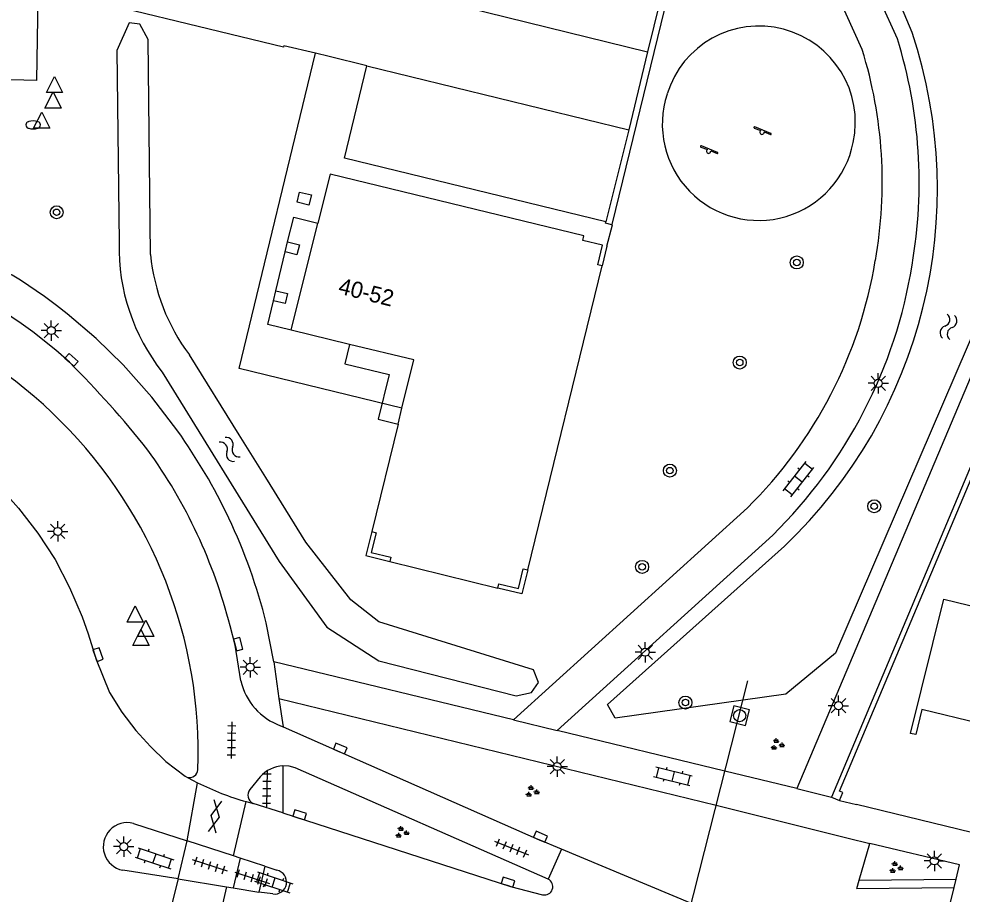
# Model space of a CAD drawing. Extents: x 125000 to 129004, y 397500 to 399008.
# Drawn here: x 127696.2 to 127754.3, y 398032.3 to 398086.1 of the extents above; entities that cross this region are included whole.
import ezdxf

# ---------------------------------------------------------------- set-up
doc = ezdxf.new("R2010")
doc.units = 0
for name, color, linetype in [('gg-afsc-draadraster', 7, 'Continuous'), ('gg-afsc-muur', 7, 'Continuous'), ('gg-anno-huisnummerreeks BGT', 7, 'Continuous'), ('gg-bbg-hoofdgebouw', 7, 'Continuous'), ('gg-bbg-luifel en loopbrug', 7, 'Continuous'), ('gg-bbg-onder overbouw', 7, 'Continuous'), ('gg-bbg-pand overbouw', 7, 'Continuous'), ('gg-bbg-pilaar onder overbouw', 7, 'Continuous'), ('gg-bbg-pilaar pand', 7, 'Continuous'), ('gg-knt-onverhard', 7, 'Continuous'), ('gg-knt-verharding', 7, 'Continuous'), ('gg-knt-verharding nz', 7, 'Continuous'), ('gg-kntw-bovenkant insteek waterloop', 7, 'Continuous'), ('gg-kwrk-duiker nz buis', 7, 'Continuous'), ('gt-grn-groengrens', 7, 'Continuous'), ('gt-grn-weggrens', 7, 'Continuous'), ('gt-symb-boom', 7, 'Continuous'), ('gt-symb-brandkraan', 7, 'Continuous'), ('gt-symb-gesloten verharding', 7, 'Continuous'), ('gt-symb-groenvak', 7, 'Continuous'), ('gt-symb-klinker verharding', 7, 'Continuous'), ('gt-symb-kolk', 7, 'Continuous'), ('gt-symb-lichtmast', 7, 'Continuous'), ('gt-symb-rioolschacht', 7, 'Continuous'), ('gt-symb-speelvoorziening', 7, 'Continuous'), ('gt-symb-tegel verharding', 7, 'Continuous'), ('gt-symb-waterafsluiter', 7, 'Continuous'), ('gt-symb-watersymbool', 7, 'Continuous')]:
    doc.layers.add(name, color=color, linetype=linetype)

# ---------------------------------------------------------------- blocks, each defined once
blk = doc.blocks.new('gt0-LMAST')
at = {"layer": 'gt-symb-lichtmast'}
for p, q in [((-0.005, 0.246), (-0.005, 0.621)), ((-0.182, 0.173), (-0.447, 0.438)), ((0.172, 0.173), (0.437, 0.438)), ((-0.255, -0.004), (-0.63, -0.004)), ((-0.182, -0.181), (-0.447, -0.446)), ((-0.005, -0.254), (-0.005, -0.629)), ((0.437, -0.446), (0.172, -0.181)), ((0.245, -0.004), (0.62, -0.004))]:
    blk.add_line(p, q, dxfattribs=at)
blk.add_circle((-0.005, -0.004), 0.25, dxfattribs=at)
blk = doc.blocks.new('gt0-GRVAK')
at = {"layer": 'gt-symb-groenvak'}
for p, q in [((-0.11, 0.189), (-0.228, 0.24)), ((-0.182, 0.153), (0.088, 0.153)), ((-0.091, 0.211), (-0.156, 0.322)), ((-0.047, 0.214), (-0.047, 0.393)), ((-0.004, 0.211), (0.061, 0.322)), ((0.015, 0.189), (0.133, 0.24)), ((0.262, -0.052), (0.197, 0.059)), ((0.305, -0.049), (0.305, 0.13)), ((0.349, -0.052), (0.414, 0.059)), ((-0.245, -0.228), (-0.363, -0.177)), ((-0.318, -0.264), (-0.047, -0.264)), ((-0.226, -0.206), (-0.291, -0.095)), ((-0.183, -0.203), (-0.183, -0.024)), ((-0.139, -0.206), (-0.074, -0.095)), ((-0.12, -0.228), (-0.002, -0.177)), ((0.243, -0.074), (0.125, -0.023)), ((0.17, -0.11), (0.441, -0.11)), ((0.368, -0.074), (0.486, -0.023))]:
    blk.add_line(p, q, dxfattribs=at)
blk = doc.blocks.new('gt0-BOOM')
at = {"layer": 'gt-symb-boom'}
for radius in [0.4, 0.2]:
    blk.add_circle((0, 0), radius, dxfattribs=at)
blk = doc.blocks.new('gt0-WA')
at = {"layer": 'gt-symb-watersymbool'}
for centre, start, end in [((-0.323, 0.022), 28.07249, 151.92751), ((0.427, 0.422), 208.07248, 331.92751), ((-0.323, -0.428), 28.07249, 151.92751), ((0.427, -0.028), 208.07248, 331.92751)]:
    blk.add_arc(centre, 0.425, start, end, dxfattribs=at)
blk = doc.blocks.new('gt0-SV')
at = {"layer": 'gt-symb-speelvoorziening'}
for p, q in [((-0.477, 0.255), (-0.08, 0.096)), ((0.542, -0.076), (-0.449, 0.324)), ((0.125, 0.014), (0.515, -0.143))]:
    blk.add_line(p, q, dxfattribs=at)
for centre, radius, start, end in [((-0.466, 0.291), 0.0369, 63.6251, 252.66016), ((-0.002, -0.005), 0.128, 127.68665, 8.59861), ((0.531, -0.111), 0.0363, 243.50852, 72.54358)]:
    blk.add_arc(centre, radius, start, end, dxfattribs=at)
blk = doc.blocks.new('gt0-RS')
at = {"layer": 'gt-symb-rioolschacht'}
blk.add_lwpolyline([(-0.5, -0.5), (0.5, -0.5), (0.5, 0.5), (-0.5, 0.5)], close=True, dxfattribs=at)
blk.add_circle((0, 0), 0.375, dxfattribs=at)
blk = doc.blocks.new('gt0-KL1')
at = {"layer": 'gt-symb-klinker verharding'}
for p, q in [((-1.15, 0.3), (1.15, 0.3)), ((-1, -0.3), (-1, 0.3)), ((-0.5, 0.3), (-0.5, 0.45)), ((0, -0.3), (0, 0.3)), ((0.5, 0.3), (0.5, 0.45)), ((1, -0.3), (1, 0.3)), ((-1.15, -0.3), (1.15, -0.3)), ((-0.5, -0.45), (-0.5, -0.3)), ((0.5, -0.45), (0.5, -0.3))]:
    blk.add_line(p, q, dxfattribs=at)
blk = doc.blocks.new('gt0-KOLK')
at = {"layer": 'gt-symb-kolk'}
blk.add_lwpolyline([(0, 0), (0.375, 0), (0.375, 0.4), (-0.375, 0.4), (-0.375, 0), (0, 0)], dxfattribs=at)
blk = doc.blocks.new('gt0-TEG1')
at = {"layer": 'gt-symb-tegel verharding'}
for p, q in [((-1.125, 0), (1.125, 0)), ((-0.9, -0.25), (-0.9, 0.25)), ((-0.45, -0.25), (-0.45, 0.25)), ((0, -0.25), (0, 0.25)), ((0.45, -0.25), (0.45, 0.25)), ((0.9, -0.25), (0.9, 0.25))]:
    blk.add_line(p, q, dxfattribs=at)
blk = doc.blocks.new('gt0-GESVH1')
at = {"layer": 'gt-symb-gesloten verharding'}
for p, q in [((-0.992, -0.261), (0.008, 0.239)), ((0.008, -0.261), (-0.992, 0.239)), ((0.008, 0.239), (1.008, -0.261)), ((1.008, 0.239), (0.008, -0.261))]:
    blk.add_line(p, q, dxfattribs=at)
blk = doc.blocks.new('gt0-BR')
at = {"layer": 'gt-symb-brandkraan'}
for centre, radius, start, end in [((-0.244, 0), 0.206, 107.56694, 252.43307), ((0.599, -2.664), 3, 106.89205, 107.56694), ((0, -0.691), 0.938, 73.10799, 106.89205), ((-0.599, -2.664), 3, 72.43309, 73.10799), ((0.244, 0), 0.206, 287.56695, 72.43309), ((0.599, 2.664), 3, 252.43307, 253.10797), ((0, 0.691), 0.938, 253.10797, 286.89206), ((-0.599, 2.664), 3, 286.89206, 287.56695)]:
    blk.add_arc(centre, radius, start, end, dxfattribs=at)
blk = doc.blocks.new('gt0-WAFSL')
at = {"layer": 'gt-symb-waterafsluiter'}
for p, q in [((-0.5, -0.333), (0, 0.667)), ((0, 0.667), (0.5, -0.333)), ((0.5, -0.333), (-0.5, -0.333))]:
    blk.add_line(p, q, dxfattribs=at)

msp = doc.modelspace()

# ---------------------------------------------------------------- linework, layer by layer
at = {"layer": 'gg-afsc-draadraster'}
msp.add_lwpolyline([(127717.073, 398094.097), (127737.68, 398093.842), (127732.707, 398073.494)], dxfattribs=at)
at = {"layer": 'gg-afsc-muur'}
msp.add_line((127746.214, 398038.269), (127746.712, 398038.059), dxfattribs=at)
for points in [[(127713.347, 398074.865), (127713.508, 398075.486), (127714.234, 398075.312), (127714.073, 398074.677), (127713.347, 398074.865)], [(127757.845, 398065.508), (127757.707, 398065.567), (127746.214, 398038.269)], [(127746.712, 398038.059), (127746.921, 398038.557), (127746.718, 398038.643), (127758.002, 398065.443)]]:
    msp.add_lwpolyline(points, dxfattribs=at)
at = {"layer": 'gg-bbg-hoofdgebouw'}
for p, q in [((127727.537, 398052.248), (127732.107, 398070.945)), ((127716.576, 398066.122), (127712.986, 398066.993)), ((127719.56, 398061.215), (127719.801, 398062.203)), ((127719.56, 398061.215), (127717.943, 398054.6)), ((127719.054, 398052.769), (127725.695, 398051.121))]:
    msp.add_line(p, q, dxfattribs=at)
for points in [[(127732.107, 398070.945), (127731.842, 398071.018), (127732.142, 398072.226), (127730.933, 398072.519), (127730.994, 398072.787), (127715.38, 398076.597), (127714.626, 398073.574)], [(127719.801, 398062.203), (127720.525, 398065.163), (127716.576, 398066.122)], [(127717.943, 398054.6), (127718.209, 398054.533), (127717.905, 398053.324), (127719.114, 398053.032), (127719.054, 398052.769)], [(127725.695, 398051.121), (127725.76, 398051.393), (127726.976, 398051.103), (127727.265, 398052.315), (127727.537, 398052.248)], [(127755.32, 398042.791), (127751.779, 398043.656), (127751.401, 398042.112), (127751.078, 398042.191), (127753.132, 398050.441), (127757.005, 398049.5)]]:
    msp.add_lwpolyline(points, dxfattribs=at)
at = {"layer": 'gg-bbg-luifel en loopbrug'}
msp.add_lwpolyline([(127716.576, 398066.122), (127716.283, 398064.918), (127719.017, 398064.269), (127718.331, 398061.516), (127719.56, 398061.215)], dxfattribs=at)
at = {"layer": 'gg-bbg-onder overbouw'}
msp.add_line((127712.986, 398066.993), (127714.626, 398073.574), dxfattribs=at)
at = {"layer": 'gg-bbg-pand overbouw'}
msp.add_line((127712.046, 398069.419), (127712.617, 398071.809), dxfattribs=at)
for points in [[(127712.768, 398072.431), (127713.142, 398073.945), (127714.626, 398073.574)], [(127712.986, 398066.993), (127711.546, 398067.348), (127711.896, 398068.802)]]:
    msp.add_lwpolyline(points, dxfattribs=at)
at = {"layer": 'gg-bbg-pilaar onder overbouw'}
for points in [[(127712.768, 398072.431), (127713.497, 398072.247), (127713.346, 398071.632), (127712.617, 398071.809)], [(127712.046, 398069.419), (127712.772, 398069.247), (127712.625, 398068.625), (127711.896, 398068.802)]]:
    msp.add_lwpolyline(points, dxfattribs=at)
at = {"layer": 'gg-bbg-pilaar pand'}
for p, q in [((127712.617, 398071.809), (127712.768, 398072.431)), ((127711.896, 398068.802), (127712.046, 398069.419))]:
    msp.add_line(p, q, dxfattribs=at)
at = {"layer": 'gg-knt-onverhard'}
for centre, radius, start, end in [((127741.768, 398079.786), 5.917, 347.8246, 162.93691), ((127741.737, 398079.667), 5.923, 161.75328, 349.00823)]:
    msp.add_arc(centre, radius, start, end, dxfattribs=at)
at = {"layer": 'gg-knt-verharding'}
for p, q in [((127766.241, 398091.281), (127744.09, 398038.799)), ((127697.342, 398082.35), (127697.441, 398088.068)), ((127734.9, 398084.119), (127733.748, 398079.315)), ((127697.342, 398082.35), (127692.199, 398082.483)), ((127733.748, 398079.315), (127732.341, 398073.655)), ((127741.047, 398056.065), (127726.668, 398043.023)), ((127729.342, 398042.375), (127742.604, 398054.385)), ((127711.922, 398046.599), (127711.459, 398048.982)), ((127726.668, 398043.023), (127711.922, 398046.599)), ((127711.922, 398046.599), (127712.223, 398044.333)), ((127712.223, 398044.333), (127739.131, 398037.767)), ((127712.223, 398044.333), (127712.49, 398042.592)), ((127712.341, 398042.658), (127712.49, 398042.592)), ((127712.49, 398042.592), (127728.241, 398035.649)), ((127739.664, 398039.872), (127729.342, 398042.375)), ((127712.482, 398040.19), (127712.485, 398037.293)), ((127744.09, 398038.799), (127739.664, 398039.872)), ((127706.615, 398039.482), (127707.231, 398039.153)), ((127711.089, 398039.507), (127710.448, 398038.733)), ((127710.226, 398037.991), (127710.652, 398037.879)), ((127712.485, 398037.293), (127710.652, 398037.879)), ((127739.131, 398037.767), (127747.236, 398035.743)), ((127746.712, 398038.059), (127747.748, 398037.811)), ((127808.147, 398023.057), (127747.748, 398037.811)), ((127703.284, 398036.649), (127706.6, 398035.588)), ((127706.043, 398033.241), (127706.6, 398035.588)), ((127709.451, 398034.648), (127706.6, 398035.588)), ((127729.619, 398035.07), (127728.241, 398035.649)), ((127747.236, 398035.743), (127748.573, 398035.42)), ((127709.853, 398034.515), (127709.451, 398034.648)), ((127729.619, 398035.07), (127728.788, 398033.226)), ((127737.6, 398031.719), (127729.619, 398035.07)), ((127709.853, 398034.515), (127709.419, 398032.687)), ((127711.37, 398034.014), (127709.853, 398034.515)), ((127711.37, 398034.014), (127710.999, 398032.427)), ((127711.37, 398034.014), (127712.113, 398033.769)), ((127706.043, 398033.241), (127702.625, 398033.769)), ((127706.043, 398033.241), (127709.016, 398032.753)), ((127753.758, 398032.715), (127753.878, 398033.217)), ((127709.016, 398032.753), (127709.419, 398032.687)), ((127709.419, 398032.687), (127710.999, 398032.427)), ((127711.853, 398032.314), (127710.999, 398032.427)), ((127752.333, 398026.799), (127753.758, 398032.715))]:
    msp.add_line(p, q, dxfattribs=at)
for points in [[(127748.108, 398084.259), (127742.589, 398096.462), (127757.99, 398096.267)], [(127750.273, 398084.923), (127746.096, 398094.127), (127760.146, 398093.987), (127760.243, 398095.926)], [(127717.097, 398093.578), (127736.087, 398088.95), (127734.9, 398084.119)], [(127714.49, 398084.032), (127712.545, 398084.483), (127712.523, 398084.395), (127697.441, 398088.068)], [(127719.801, 398062.203), (127709.787, 398064.632), (127714.49, 398084.032)], [(127717.644, 398083.26), (127715.331, 398083.837), (127714.49, 398084.032)], [(127732.341, 398073.655), (127716.263, 398077.578), (127717.644, 398083.26)], [(127732.703, 398073.477), (127732.321, 398073.569), (127732.341, 398073.655)], [(127732.409, 398072.157), (127732.746, 398073.467), (127732.703, 398073.477)], [(127698.553, 398068.501), (127697.811, 398069.07), (127696.344, 398070.066)], [(127706.011, 398060.781), (127704.412, 398062.88), (127702.659, 398064.852), (127700.988, 398066.475), (127699.219, 398067.991), (127698.553, 398068.501)], [(127699.348, 398065.02), (127698.523, 398065.766), (127697.095, 398066.898)], [(127692.344, 398059.894), (127694.185, 398058.18), (127695.232, 398057.142), (127696.208, 398056.037), (127697.397, 398054.508), (127698.468, 398052.895), (127699.358, 398051.156), (127700.129, 398049.361), (127700.507, 398048.32), (127700.986, 398046.729), (127701.81, 398044.699), (127702.575, 398043.5), (127703.442, 398042.372), (127704.334, 398041.39), (127705.288, 398040.469), (127706.461, 398039.548), (127706.615, 398039.482)], [(127709.9, 398045.427), (127709.537, 398047.622), (127709.229, 398048.802)], [(127728.788, 398033.226), (127713.227, 398040.079), (127712.86, 398040.171), (127712.482, 398040.19)], [(127712.485, 398037.293), (127726.488, 398032.767), (127728.452, 398032.259)], [(127753.878, 398033.217), (127754.089, 398034.093), (127748.573, 398035.42)]]:
    msp.add_lwpolyline(points, dxfattribs=at)
for centre, radius, start, end in [((127721.771, 398076.083), 29.842, 350.18914, 17.23143), ((127721.757, 398076.1), 27.585, 349.92657, 17.20412), ((127679.652, 398042.595), 32.145, 58.71729, 75.90813), ((127680.446, 398044.439), 27.957, 53.44964, 76.24086), ((127721.631, 398075.752), 27.65, 314.60215, 350.6817), ((127721.562, 398075.76), 29.995, 314.54999, 350.86422), ((127678.424, 398040.992), 28.85, 357.9335, 92.02429), ((127657.611, 398022.951), 59.26, 38.22823, 45.22696), ((127676.615, 398039.883), 36.067, 25.54275, 35.40894), ((127680.068, 398041.948), 29.882, 24.73134, 36.25976), ((127676.358, 398040.097), 36.208, 14.20407, 25.06195), ((127678.31, 398040.927), 31.907, 14.28991, 25.07558), ((127713.63, 398046.255), 3.82, 192.50958, 250.28572), ((127706.739, 398039.984), 0.517, 256.08484, 356.50042), ((127712.574, 398038.24), 1.952, 92.69961, 139.53861), ((127714.669, 398053.883), 16.501, 243.2085, 254.38099), ((127710.867, 398038.382), 0.547, 140.00044, 246.86919), ((127702.912, 398035.219), 1.478, 75.41037, 258.81262), ((127711.969, 398033.044), 0.739, 260.94288, 78.79415), ((127728.564, 398032.762), 0.515, 257.49807, 64.18068)]:
    msp.add_arc(centre, radius, start, end, dxfattribs=at)
at = {"layer": 'gg-knt-verharding nz'}
for p, q in [((127715.917, 398088.8), (127734.9, 398084.119)), ((127717.644, 398083.26), (127733.748, 398079.315)), ((127706.6, 398035.588), (127707.231, 398039.153)), ((127709.451, 398034.648), (127710.226, 398037.991)), ((127706.043, 398033.241), (127704.994, 398029.091)), ((127709.016, 398032.753), (127708.103, 398028.933))]:
    msp.add_line(p, q, dxfattribs=at)
at = {"layer": 'gg-kntw-bovenkant insteek waterloop'}
for p, q in [((127709.789, 398060.553), (127706.726, 398065.472)), ((127711.424, 398057.926), (127709.789, 398060.553))]:
    msp.add_line(p, q, dxfattribs=at)
for points in [[(127751.179, 398085.308), (127748.503, 398091.699), (127749.201, 398093.044), (127760.691, 398092.606), (127761.437, 398093.018), (127761.936, 398094.804), (127764.454, 398094.176), (127763.666, 398091.325), (127764.399, 398091.15), (127764.884, 398089.947), (127746.467, 398047.129), (127743.417, 398044.604), (127732.916, 398043.119), (127732.439, 398043.971), (127743.334, 398053.705)], [(127704.338, 398071.64), (127704.198, 398084.876), (127703.675, 398085.808), (127703.02, 398085.903), (127702.26, 398084.194), (127702.4, 398072.359)], [(127705.058, 398064.408), (127712.259, 398052.754), (127715.191, 398048.713), (127718.373, 398046.654), (127726.821, 398044.499), (127727.767, 398044.711), (127728.208, 398045.314), (127727.898, 398046.092), (127718.386, 398049.048), (127716.653, 398050.401), (127713.897, 398053.955), (127711.424, 398057.926)]]:
    msp.add_lwpolyline(points, dxfattribs=at)
for centre, radius, start, end in [((127722.31, 398075.699), 30.426, 313.70793, 18.40991), ((127714.863, 398072.106), 12.466, 178.83536, 218.13395), ((127716.641, 398072.857), 12.363, 185.64913, 216.67965)]:
    msp.add_arc(centre, radius, start, end, dxfattribs=at)
at = {"layer": 'gg-kwrk-duiker nz buis'}
msp.add_line((127734.102, 398017.899), (127741.07, 398045.428), dxfattribs=at)
at = {"layer": 'gt-grn-groengrens'}
for p, q in [((127732.707, 398073.494), (127732.703, 398073.477)), ((127732.409, 398072.157), (127732.107, 398070.945)), ((127747.922, 398033.156), (127748.573, 398035.42)), ((127747.778, 398032.654), (127747.922, 398033.156)), ((127747.922, 398033.156), (127753.878, 398033.217)), ((127747.778, 398032.654), (127753.758, 398032.715))]:
    msp.add_line(p, q, dxfattribs=at)
for points in [[(127717.943, 398054.6), (127717.583, 398053.128), (127719.054, 398052.769)], [(127727.537, 398052.248), (127727.178, 398050.781), (127725.695, 398051.121)]]:
    msp.add_lwpolyline(points, dxfattribs=at)
at = {"layer": 'gt-grn-weggrens'}
for p, q in [((127726.668, 398043.023), (127729.342, 398042.375)), ((127744.09, 398038.799), (127746.214, 398038.269))]:
    msp.add_line(p, q, dxfattribs=at)

# ---------------------------------------------------------------- block references
at = {"layer": 'gt-symb-boom'}
for p in [(127698.565, 398074.246), (127744.084, 398071.158), (127740.576, 398065.004), (127736.28, 398058.352), (127748.848, 398056.157), (127734.572, 398052.433), (127737.234, 398044.084)]:
    msp.add_blockref('gt0-BOOM', p, dxfattribs=at)
at = {"layer": 'gt-symb-brandkraan'}
msp.add_blockref('gt0-BR', (127697.12, 398079.617), dxfattribs=at)
at = {"layer": 'gt-symb-gesloten verharding', "rotation": 79.98206552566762}
msp.add_blockref('gt0-GESVH1', (127708.297, 398037.078), dxfattribs=at)
at = {"layer": 'gt-symb-groenvak'}
for p in [(127742.872, 398041.492), (127727.791, 398038.607), (127719.785, 398036.089), (127750.169, 398033.925)]:
    msp.add_blockref('gt0-GRVAK', p, dxfattribs=at)
at = {"layer": 'gt-symb-klinker verharding'}
for p, rotation in [((127744.189, 398057.828), 51.617542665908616), ((127736.47, 398039.537), 166.22785456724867), ((127704.583, 398034.498), -18.489326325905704), ((127711.913, 398033.019), -18.489326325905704)]:
    msp.add_blockref('gt0-KL1', p, dxfattribs=dict(at, rotation=rotation))
at = {"layer": 'gt-symb-kolk'}
for p, rotation in [((127699.348, 398065.02), -41.99999127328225), ((127709.537, 398047.622), -75.35262472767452), ((127700.922, 398046.972), -70.3692977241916), ((127715.926, 398041.078), -23.386642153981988), ((127713.457, 398036.983), -17.692300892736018), ((127728.241, 398035.649), -23.770475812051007), ((127726.268, 398032.843), -17.87342106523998)]:
    msp.add_blockref('gt0-KOLK', p, dxfattribs=dict(at, rotation=rotation))
at = {"layer": 'gt-symb-lichtmast'}
for p in [(127698.238, 398066.974), (127749.097, 398063.729), (127698.639, 398054.615), (127734.767, 398047.184), (127710.474, 398046.264), (127746.655, 398043.896), (127729.356, 398040.15), (127702.701, 398035.227), (127752.554, 398034.348)]:
    msp.add_blockref('gt0-LMAST', p, dxfattribs=at)
at = {"layer": 'gt-symb-rioolschacht', "rotation": 74.81021283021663}
msp.add_blockref('gt0-RS', (127740.572, 398043.279), dxfattribs=at)
at = {"layer": 'gt-symb-speelvoorziening'}
for p in [(127741.949, 398079.171), (127738.665, 398078.003)]:
    msp.add_blockref('gt0-SV', p, dxfattribs=at)
at = {"layer": 'gt-symb-tegel verharding'}
for p, rotation in [((127709.323, 398041.766), -90.97393443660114), ((127711.492, 398038.795), -90.97393443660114), ((127726.545, 398035.14), -22.205643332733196), ((127707.975, 398034.077), -18.25363367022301), ((127710.596, 398033.297), -18.235691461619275)]:
    msp.add_blockref('gt0-TEG1', p, dxfattribs=dict(at, rotation=rotation))
at = {"layer": 'gt-symb-waterafsluiter'}
for p in [(127698.433, 398081.941), (127698.347, 398080.985), (127697.647, 398079.744), (127703.392, 398049.372), (127704.044, 398048.489), (127703.748, 398047.921)]:
    msp.add_blockref('gt0-WAFSL', p, dxfattribs=at)
at = {"layer": 'gt-symb-watersymbool'}
for p, rotation in [((127753.405, 398067.152), 79.04956573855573), ((127709.241, 398059.613), 128.38245733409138)]:
    msp.add_blockref('gt0-WA', p, dxfattribs=dict(at, rotation=rotation))

# ---------------------------------------------------------------- texts
at = {"layer": 'gg-anno-huisnummerreeks BGT'}
msp.add_text('40-52', height=1, rotation=346, dxfattribs=at).set_placement((127715.833, 398069.263))

doc.saveas('drawing.dxf')
